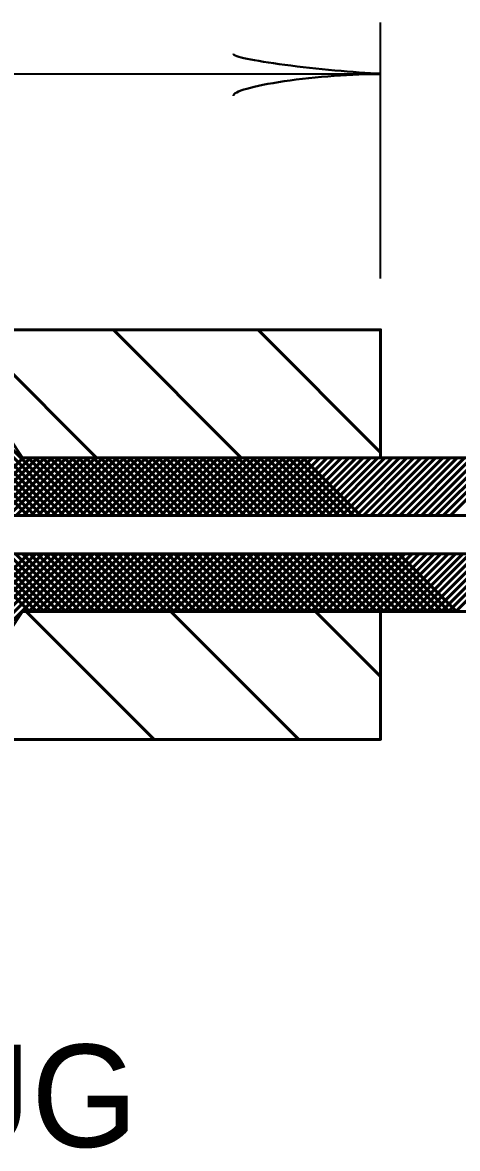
# Model space of a CAD drawing. Extents: x -32 to 824, y -6 to 538.
# Drawn here: x 645.92 to 656.12, y 269.93 to 296.31 of the extents above; entities that cross this region are included whole.
import ezdxf

# ---------------------------------------------------------------- set-up
doc = ezdxf.new("R2010")
doc.units = 0
doc.header["$LTSCALE"] = 1.1
doc.layers.add('1', color=7, linetype='Continuous', lineweight=53)

msp = doc.modelspace()

# ---------------------------------------------------------------- linework, layer by layer
at = {"layer": '1', "lineweight": 35}
for p, q in [((654.32, 290.313), (654.32, 296.313)), ((579.92, 295.113), (654.32, 295.113))]:
    msp.add_line(p, q, dxfattribs=at)
at = {"layer": '1'}
for p, q in [((647.659, 286.113), (644.634, 289.138)), ((651.053, 286.113), (648.053, 289.113)), ((654.32, 286.24), (651.447, 289.113)), ((646.044, 284.763), (643.794, 287.013)), ((646.214, 284.763), (643.964, 287.013)), ((646.383, 284.763), (644.133, 287.013)), ((646.553, 284.763), (644.303, 287.013)), ((646.723, 284.763), (644.473, 287.013)), ((646.892, 284.763), (644.642, 287.013)), ((647.062, 284.763), (644.812, 287.013)), ((647.232, 284.763), (644.982, 287.013)), ((644.587, 284.763), (645.937, 286.113)), ((644.757, 284.763), (646.107, 286.113)), ((644.927, 284.763), (646.277, 286.113)), ((645.096, 284.763), (646.446, 286.113)), ((645.266, 284.763), (646.616, 286.113)), ((645.436, 284.763), (646.786, 286.113)), ((645.605, 284.763), (646.955, 286.113)), ((645.775, 284.763), (647.125, 286.113)), ((645.945, 284.763), (647.295, 286.113)), ((647.402, 284.763), (646.052, 286.113)), ((646.114, 284.763), (647.464, 286.113)), ((647.571, 284.763), (646.221, 286.113)), ((646.284, 284.763), (647.634, 286.113)), ((647.741, 284.763), (646.391, 286.113)), ((646.454, 284.763), (647.804, 286.113)), ((647.911, 284.763), (646.561, 286.113)), ((646.624, 284.763), (647.974, 286.113)), ((648.08, 284.763), (646.73, 286.113)), ((646.793, 284.763), (648.143, 286.113)), ((648.25, 284.763), (646.9, 286.113)), ((646.963, 284.763), (648.313, 286.113)), ((648.42, 284.763), (647.07, 286.113)), ((647.133, 284.763), (648.483, 286.113)), ((648.589, 284.763), (647.239, 286.113)), ((647.302, 284.763), (648.652, 286.113)), ((648.759, 284.763), (647.409, 286.113)), ((647.472, 284.763), (648.822, 286.113)), ((648.929, 284.763), (647.579, 286.113)), ((647.642, 284.763), (648.992, 286.113)), ((649.099, 284.763), (647.749, 286.113)), ((647.812, 284.763), (649.162, 286.113)), ((649.268, 284.763), (647.918, 286.113)), ((647.981, 284.763), (649.331, 286.113)), ((649.438, 284.763), (648.088, 286.113)), ((648.151, 284.763), (649.501, 286.113)), ((649.608, 284.763), (648.258, 286.113)), ((648.321, 284.763), (649.671, 286.113)), ((649.777, 284.763), (648.427, 286.113)), ((648.49, 284.763), (649.84, 286.113)), ((649.947, 284.763), (648.597, 286.113)), ((648.66, 284.763), (650.01, 286.113)), ((650.117, 284.763), (648.767, 286.113)), ((648.83, 284.763), (650.18, 286.113)), ((650.287, 284.763), (648.937, 286.113)), ((648.999, 284.763), (650.349, 286.113)), ((650.456, 284.763), (649.106, 286.113)), ((649.169, 284.763), (650.519, 286.113)), ((650.626, 284.763), (649.276, 286.113)), ((649.339, 284.763), (650.689, 286.113)), ((650.796, 284.763), (649.446, 286.113)), ((649.509, 284.763), (650.859, 286.113)), ((650.965, 284.763), (649.615, 286.113)), ((649.678, 284.763), (651.028, 286.113)), ((651.135, 284.763), (649.785, 286.113)), ((649.848, 284.763), (651.198, 286.113)), ((651.305, 284.763), (649.955, 286.113)), ((650.018, 284.763), (651.368, 286.113)), ((651.474, 284.763), (650.124, 286.113)), ((650.187, 284.763), (651.537, 286.113)), ((651.644, 284.763), (650.294, 286.113)), ((650.357, 284.763), (651.707, 286.113)), ((651.814, 284.763), (650.464, 286.113)), ((650.527, 284.763), (651.877, 286.113)), ((651.984, 284.763), (650.634, 286.113)), ((650.697, 284.763), (652.047, 286.113)), ((652.153, 284.763), (650.803, 286.113)), ((650.866, 284.763), (652.216, 286.113)), ((652.323, 284.763), (650.973, 286.113)), ((651.036, 284.763), (652.386, 286.113)), ((652.493, 284.763), (651.143, 286.113)), ((651.206, 284.763), (652.556, 286.113)), ((652.662, 284.763), (651.312, 286.113)), ((651.375, 284.763), (652.725, 286.113)), ((652.832, 284.763), (651.482, 286.113)), ((651.545, 284.763), (652.895, 286.113)), ((653.002, 284.763), (651.652, 286.113)), ((651.715, 284.763), (653.065, 286.113)), ((653.172, 284.763), (651.822, 286.113)), ((651.884, 284.763), (653.234, 286.113)), ((653.341, 284.763), (651.991, 286.113)), ((652.054, 284.763), (653.404, 286.113)), ((653.511, 284.763), (652.161, 286.113)), ((652.224, 284.763), (653.574, 286.113)), ((653.681, 284.763), (652.331, 286.113)), ((652.394, 284.763), (653.744, 286.113)), ((653.85, 284.763), (652.5, 286.113)), ((652.563, 284.763), (653.913, 286.113)), ((652.733, 284.763), (654.083, 286.113)), ((652.903, 284.763), (654.253, 286.113)), ((653.072, 284.763), (654.422, 286.113)), ((653.242, 284.763), (654.592, 286.113)), ((653.412, 284.763), (654.762, 286.113)), ((653.582, 284.763), (654.932, 286.113)), ((653.751, 284.763), (655.101, 286.113)), ((653.921, 284.763), (655.271, 286.113)), ((654.091, 284.763), (655.441, 286.113)), ((654.26, 284.763), (655.61, 286.113)), ((654.43, 284.763), (655.78, 286.113)), ((654.6, 284.763), (655.95, 286.113)), ((654.769, 284.763), (656.119, 286.113)), ((654.939, 284.763), (656.289, 286.113)), ((655.109, 284.763), (656.459, 286.113)), ((655.279, 284.763), (656.629, 286.113)), ((655.448, 284.763), (656.798, 286.113)), ((655.618, 284.763), (656.968, 286.113)), ((655.788, 284.763), (657.138, 286.113)), ((655.957, 284.763), (657.307, 286.113)), ((643.813, 281.613), (646.063, 283.863)), ((643.983, 281.613), (646.233, 283.863)), ((644.152, 281.613), (646.402, 283.863)), ((644.322, 281.613), (646.572, 283.863)), ((644.492, 281.613), (646.742, 283.863)), ((644.662, 281.613), (646.912, 283.863)), ((646.088, 282.513), (644.738, 283.863)), ((644.831, 281.613), (647.081, 283.863)), ((646.257, 282.513), (644.907, 283.863)), ((645.001, 281.613), (647.251, 283.863)), ((646.427, 282.513), (645.077, 283.863)), ((646.597, 282.513), (645.247, 283.863)), ((646.767, 282.513), (645.417, 283.863)), ((646.936, 282.513), (645.586, 283.863)), ((647.106, 282.513), (645.756, 283.863)), ((647.276, 282.513), (645.926, 283.863)), ((646.071, 282.513), (647.421, 283.863)), ((647.445, 282.513), (646.095, 283.863)), ((646.24, 282.513), (647.59, 283.863)), ((647.615, 282.513), (646.265, 283.863)), ((646.41, 282.513), (647.76, 283.863)), ((647.785, 282.513), (646.435, 283.863)), ((646.58, 282.513), (647.93, 283.863)), ((647.954, 282.513), (646.604, 283.863)), ((646.749, 282.513), (648.099, 283.863)), ((648.124, 282.513), (646.774, 283.863)), ((646.919, 282.513), (648.269, 283.863)), ((648.294, 282.513), (646.944, 283.863)), ((647.089, 282.513), (648.439, 283.863)), ((648.464, 282.513), (647.114, 283.863)), ((647.259, 282.513), (648.609, 283.863)), ((648.633, 282.513), (647.283, 283.863)), ((647.428, 282.513), (648.778, 283.863)), ((648.803, 282.513), (647.453, 283.863)), ((647.598, 282.513), (648.948, 283.863)), ((648.973, 282.513), (647.623, 283.863)), ((647.768, 282.513), (649.118, 283.863)), ((649.142, 282.513), (647.792, 283.863)), ((647.937, 282.513), (649.287, 283.863)), ((649.312, 282.513), (647.962, 283.863)), ((648.107, 282.513), (649.457, 283.863)), ((649.482, 282.513), (648.132, 283.863)), ((648.277, 282.513), (649.627, 283.863)), ((649.652, 282.513), (648.302, 283.863)), ((648.447, 282.513), (649.797, 283.863)), ((649.821, 282.513), (648.471, 283.863)), ((648.616, 282.513), (649.966, 283.863)), ((649.991, 282.513), (648.641, 283.863)), ((648.786, 282.513), (650.136, 283.863)), ((650.161, 282.513), (648.811, 283.863)), ((648.956, 282.513), (650.306, 283.863)), ((650.33, 282.513), (648.98, 283.863)), ((649.125, 282.513), (650.475, 283.863)), ((650.5, 282.513), (649.15, 283.863)), ((649.295, 282.513), (650.645, 283.863)), ((650.67, 282.513), (649.32, 283.863)), ((649.465, 282.513), (650.815, 283.863)), ((650.839, 282.513), (649.489, 283.863)), ((649.634, 282.513), (650.984, 283.863)), ((651.009, 282.513), (649.659, 283.863)), ((649.804, 282.513), (651.154, 283.863)), ((651.179, 282.513), (649.829, 283.863)), ((649.974, 282.513), (651.324, 283.863)), ((651.349, 282.513), (649.999, 283.863)), ((650.144, 282.513), (651.494, 283.863)), ((651.518, 282.513), (650.168, 283.863)), ((650.313, 282.513), (651.663, 283.863)), ((651.688, 282.513), (650.338, 283.863)), ((650.483, 282.513), (651.833, 283.863)), ((651.858, 282.513), (650.508, 283.863)), ((650.653, 282.513), (652.003, 283.863)), ((652.027, 282.513), (650.677, 283.863)), ((650.822, 282.513), (652.172, 283.863)), ((652.197, 282.513), (650.847, 283.863)), ((650.992, 282.513), (652.342, 283.863)), ((652.367, 282.513), (651.017, 283.863)), ((651.162, 282.513), (652.512, 283.863)), ((652.537, 282.513), (651.187, 283.863)), ((651.332, 282.513), (652.682, 283.863)), ((652.706, 282.513), (651.356, 283.863)), ((651.501, 282.513), (652.851, 283.863)), ((652.876, 282.513), (651.526, 283.863)), ((651.671, 282.513), (653.021, 283.863)), ((653.046, 282.513), (651.696, 283.863)), ((651.841, 282.513), (653.191, 283.863)), ((653.215, 282.513), (651.865, 283.863)), ((652.01, 282.513), (653.36, 283.863)), ((653.385, 282.513), (652.035, 283.863)), ((652.18, 282.513), (653.53, 283.863)), ((653.555, 282.513), (652.205, 283.863)), ((652.35, 282.513), (653.7, 283.863)), ((653.724, 282.513), (652.374, 283.863)), ((652.519, 282.513), (653.869, 283.863)), ((653.894, 282.513), (652.544, 283.863)), ((652.689, 282.513), (654.039, 283.863)), ((654.064, 282.513), (652.714, 283.863)), ((652.859, 282.513), (654.209, 283.863)), ((654.234, 282.513), (652.884, 283.863)), ((653.029, 282.513), (654.379, 283.863)), ((654.403, 282.513), (653.053, 283.863)), ((653.198, 282.513), (654.548, 283.863)), ((654.573, 282.513), (653.223, 283.863)), ((653.368, 282.513), (654.718, 283.863)), ((654.743, 282.513), (653.393, 283.863)), ((653.538, 282.513), (654.888, 283.863)), ((654.912, 282.513), (653.562, 283.863)), ((653.707, 282.513), (655.057, 283.863)), ((655.082, 282.513), (653.732, 283.863)), ((653.877, 282.513), (655.227, 283.863)), ((655.252, 282.513), (653.902, 283.863)), ((654.047, 282.513), (655.397, 283.863)), ((655.422, 282.513), (654.072, 283.863)), ((654.216, 282.513), (655.567, 283.863)), ((655.591, 282.513), (654.241, 283.863)), ((654.386, 282.513), (655.736, 283.863)), ((655.761, 282.513), (654.411, 283.863)), ((654.556, 282.513), (655.906, 283.863)), ((655.931, 282.513), (654.581, 283.863)), ((654.726, 282.513), (656.076, 283.863)), ((656.1, 282.513), (654.75, 283.863)), ((654.895, 282.513), (656.245, 283.863)), ((655.065, 282.513), (656.415, 283.863)), ((655.235, 282.513), (656.585, 283.863)), ((655.404, 282.513), (656.754, 283.863)), ((655.574, 282.513), (656.924, 283.863)), ((655.744, 282.513), (657.094, 283.863)), ((655.913, 282.513), (657.264, 283.863)), ((656.083, 282.513), (657.433, 283.863)), ((649.009, 279.513), (646.009, 282.513)), ((652.403, 279.513), (649.403, 282.513)), ((654.32, 280.99), (652.797, 282.513))]:
    msp.add_line(p, q, dxfattribs=at)
for points in [[(612.32, 288.187), (612.32, 290.15), (620.72, 290.15), (620.72, 292.113), (637.52, 292.113), (637.52, 291.213), (644.72, 289.113), (654.32, 289.113), (654.32, 286.113)], [(654.32, 282.513), (654.32, 279.513), (644.72, 279.513), (637.52, 277.413), (637.52, 276.513), (620.72, 276.513), (620.72, 278.476), (612.32, 278.476)]]:
    msp.add_lwpolyline(points, dxfattribs=at)
for points in [[(630.031, 286.687), (630.031, 288.187), (633.32, 287.013), (645.32, 287.013), (645.92, 286.113), (654.32, 286.113), (666.32, 286.113), (666.32, 282.513), (654.32, 282.513), (645.92, 282.513), (645.32, 281.613), (633.32, 281.613), (630.031, 280.439), (630.031, 281.939)], [(642.931, 283.863), (642.931, 284.763), (665.72, 284.763), (665.72, 283.863)]]:
    msp.add_lwpolyline(points, close=True, dxfattribs=at)
at = {"layer": '1', "lineweight": 40}
for centre, major_axis, ratio, start_param, end_param in [((652.975, 295.367), (2.108, -0.211), 0.07063, 3.140715, 5.41811), ((653.01, 294.781), (2.143, 0.187), 0.122415, 0.896353, 3.141593)]:
    msp.add_ellipse(centre, major_axis=major_axis, ratio=ratio, start_param=start_param, end_param=end_param, dxfattribs=at)

# ---------------------------------------------------------------- texts
at = {"layer": '1'}
msp.add_text('PLUG', height=2.4, dxfattribs=at).set_placement((639.885, 269.963))

doc.saveas('drawing.dxf')
